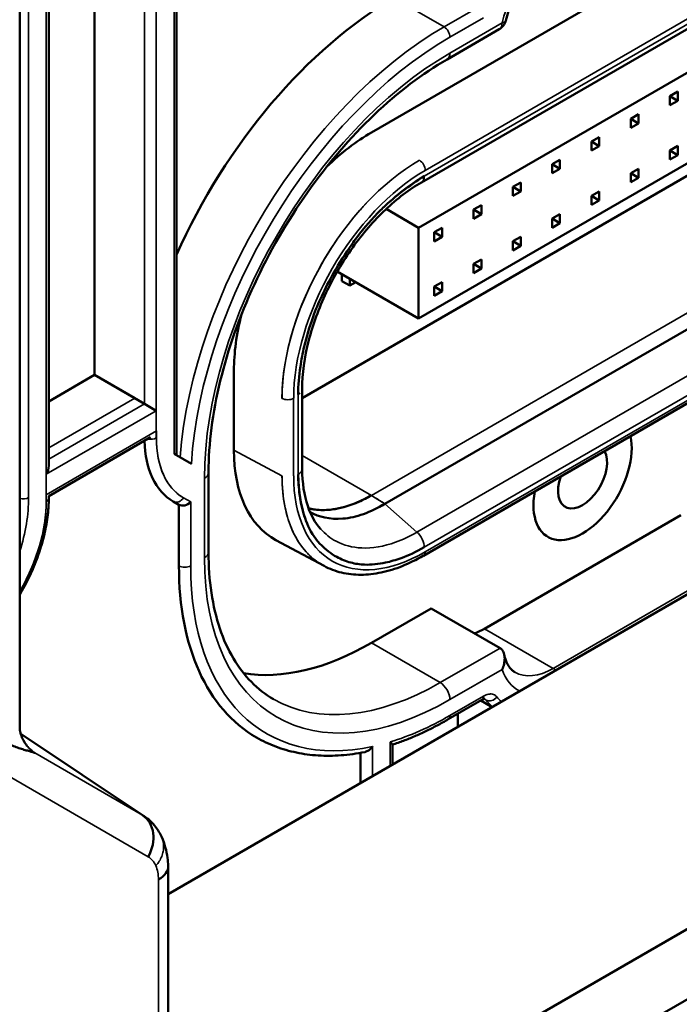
# Model space of a CAD drawing. Header units: millimetres. Extents: x 0 to 14369, y -869 to 2970.
# Tile 610 of 656: x 3586 to 3609, y 1636 to 1671. Entities that reach past the tile are written whole.
import ezdxf

# ---------------------------------------------------------------- set-up
doc = ezdxf.new("R2010")
doc.units = ezdxf.units.MM
doc.header["$LTSCALE"] = 10
doc.layers.add('Sichtbar (ISO)', color=7, linetype='Continuous', lineweight=50)
doc.layers.add('Sichtbar schmal (ISO)', color=7, linetype='Continuous', lineweight=35)

msp = doc.modelspace()

# ---------------------------------------------------------------- linework, layer by layer
at = {"layer": 'Sichtbar (ISO)'}
for p, q in [((3585.589, 1743.66), (3585.589, 1645.664)), ((3645.895, 1694.525), (3598.25, 1667.017)), ((3598.25, 1667.017), (3645.895, 1694.525)), ((3600.048, 1665.217), (3650.624, 1694.417)), ((3600.048, 1665.217), (3650.624, 1694.417)), ((3645.203, 1689.716), (3599.948, 1663.588)), ((3599.948, 1660.322), (3645.203, 1686.45)), ((3644.531, 1685.614), (3595.759, 1657.455)), ((3595.759, 1657.455), (3644.531, 1685.614)), ((3598.738, 1653.653), (3649.312, 1682.852)), ((3649.312, 1682.852), (3598.739, 1653.654)), ((3591.232, 1681.709), (3591.232, 1655.402)), ((3591.232, 1681.709), (3591.232, 1655.402)), ((3650.627, 1680.942), (3600.127, 1651.785)), ((3650.627, 1680.942), (3600.127, 1651.785)), ((3588.281, 1679.768), (3588.281, 1658.29)), ((3588.281, 1658.29), (3588.281, 1679.768)), ((3660.654, 1679.857), (3590.938, 1639.607)), ((3586.636, 1655.013), (3586.636, 1679.563)), ((3586.636, 1655.013), (3586.636, 1679.563)), ((3590.938, 1627.567), (3670.667, 1673.598)), ((3600.976, 1669.647), (3602.855, 1670.732)), ((3600.976, 1669.647), (3602.855, 1670.732)), ((3609.282, 1668.486), (3608.999, 1668.322)), ((3608.999, 1668.322), (3608.999, 1667.996)), ((3609.282, 1668.159), (3608.999, 1668.322)), ((3609.282, 1668.159), (3609.282, 1668.486)), ((3608.999, 1667.996), (3609.282, 1668.159)), ((3607.868, 1667.669), (3607.585, 1667.506)), ((3607.585, 1667.506), (3607.868, 1667.669)), ((3607.868, 1667.342), (3607.868, 1667.669)), ((3607.868, 1667.669), (3607.868, 1667.342)), ((3607.585, 1667.506), (3607.585, 1667.179)), ((3607.868, 1667.342), (3607.585, 1667.506)), ((3607.868, 1667.342), (3607.585, 1667.506)), ((3607.585, 1667.179), (3607.585, 1667.506)), ((3607.585, 1667.179), (3607.868, 1667.342)), ((3607.868, 1667.342), (3607.585, 1667.179)), ((3606.453, 1666.853), (3606.171, 1666.689)), ((3606.453, 1666.526), (3606.453, 1666.853)), ((3606.171, 1666.689), (3606.171, 1666.363)), ((3606.453, 1666.526), (3606.171, 1666.689)), ((3606.171, 1666.363), (3606.453, 1666.526)), ((3609.282, 1666.53), (3608.999, 1666.366)), ((3609.282, 1666.203), (3609.282, 1666.53)), ((3608.999, 1666.366), (3608.999, 1666.04)), ((3609.282, 1666.203), (3608.999, 1666.366)), ((3608.999, 1666.04), (3609.282, 1666.203)), ((3604.756, 1665.873), (3605.039, 1666.036)), ((3604.756, 1665.546), (3604.756, 1665.873)), ((3604.756, 1665.873), (3605.039, 1665.71)), ((3605.039, 1666.036), (3605.039, 1665.71)), ((3605.039, 1665.71), (3604.756, 1665.546)), ((3607.868, 1665.713), (3607.585, 1665.55)), ((3607.585, 1665.55), (3607.868, 1665.713)), ((3607.585, 1665.55), (3607.585, 1665.223)), ((3607.868, 1665.387), (3607.585, 1665.55)), ((3607.868, 1665.387), (3607.585, 1665.55)), ((3607.585, 1665.223), (3607.585, 1665.55)), ((3607.868, 1665.387), (3607.868, 1665.713)), ((3607.868, 1665.713), (3607.868, 1665.387)), ((3603.625, 1665.22), (3603.342, 1665.056)), ((3603.625, 1664.893), (3603.625, 1665.22)), ((3607.585, 1665.223), (3607.868, 1665.387)), ((3607.868, 1665.387), (3607.585, 1665.223)), ((3603.342, 1665.056), (3603.342, 1664.73)), ((3603.625, 1664.893), (3603.342, 1665.056)), ((3603.342, 1664.73), (3603.625, 1664.893)), ((3606.453, 1664.897), (3606.171, 1664.733)), ((3606.171, 1664.733), (3606.171, 1664.407)), ((3606.453, 1664.57), (3606.171, 1664.733)), ((3606.453, 1664.57), (3606.453, 1664.897)), ((3598.195, 1664.601), (3598.195, 1664.601)), ((3601.928, 1664.24), (3602.211, 1664.403)), ((3602.211, 1664.403), (3602.211, 1664.077)), ((3606.171, 1664.407), (3606.453, 1664.57)), ((3599.948, 1663.588), (3598.782, 1664.262)), ((3601.928, 1663.913), (3601.928, 1664.24)), ((3601.928, 1664.24), (3602.211, 1664.077)), ((3602.211, 1664.077), (3601.928, 1663.913)), ((3604.756, 1663.917), (3605.039, 1664.08)), ((3605.039, 1664.08), (3605.039, 1663.754)), ((3604.756, 1663.59), (3604.756, 1663.917)), ((3604.756, 1663.917), (3605.039, 1663.754)), ((3605.039, 1663.754), (3604.756, 1663.59)), ((3599.948, 1663.588), (3599.948, 1660.322)), ((3600.797, 1663.587), (3600.514, 1663.423)), ((3600.514, 1663.423), (3600.514, 1663.097)), ((3600.797, 1663.26), (3600.514, 1663.423)), ((3600.797, 1663.26), (3600.797, 1663.587)), ((3596.907, 1663.005), (3596.907, 1663.005)), ((3600.514, 1663.097), (3600.797, 1663.26)), ((3603.625, 1663.264), (3603.342, 1663.1)), ((3603.342, 1663.1), (3603.342, 1662.774)), ((3603.625, 1662.937), (3603.342, 1663.1)), ((3603.625, 1662.937), (3603.625, 1663.264)), ((3603.342, 1662.774), (3603.625, 1662.937)), ((3601.928, 1662.284), (3602.211, 1662.447)), ((3601.928, 1661.957), (3601.928, 1662.284)), ((3601.928, 1662.284), (3602.211, 1662.121)), ((3602.211, 1662.447), (3602.211, 1662.121)), ((3599.948, 1660.322), (3597.022, 1662.012)), ((3597.19, 1661.67), (3597.19, 1661.915)), ((3602.211, 1662.121), (3601.928, 1661.957)), ((3597.19, 1661.67), (3597.473, 1661.506)), ((3597.473, 1661.506), (3597.473, 1661.751)), ((3597.685, 1661.629), (3597.473, 1661.506)), ((3600.797, 1661.631), (3600.514, 1661.467)), ((3600.797, 1661.304), (3600.797, 1661.631)), ((3600.514, 1661.467), (3600.514, 1661.141)), ((3600.797, 1661.304), (3600.514, 1661.467)), ((3600.514, 1661.141), (3600.797, 1661.304)), ((3593.301, 1658.446), (3593.301, 1655.586)), ((3593.301, 1655.586), (3593.301, 1658.446)), ((3586.636, 1657.34), (3588.281, 1658.29)), ((3588.281, 1658.29), (3586.636, 1657.34)), ((3589.73, 1657.453), (3588.281, 1658.29)), ((3588.281, 1658.29), (3590.084, 1657.249)), ((3595.759, 1654.91), (3595.759, 1657.785)), ((3595.759, 1654.91), (3595.759, 1657.785)), ((3590.508, 1657.004), (3590.084, 1657.249)), ((3586.636, 1653.932), (3590.296, 1656.045)), ((3591.771, 1655.091), (3591.145, 1655.453)), ((3591.145, 1655.453), (3591.771, 1655.091)), ((3592.387, 1651.913), (3592.387, 1654.77)), ((3592.387, 1651.913), (3592.387, 1654.77)), ((3586.636, 1653.86), (3586.636, 1653.932)), ((3591.119, 1653.735), (3591.321, 1653.619)), ((3591.119, 1653.735), (3591.321, 1653.619)), ((3591.321, 1653.619), (3591.321, 1651.423)), ((3595.541, 1653.659), (3595.54, 1653.66)), ((3595.54, 1653.66), (3595.541, 1653.659)), ((3609.388, 1653.239), (3602.317, 1649.157)), ((3602.317, 1649.157), (3609.388, 1653.239)), ((3594.812, 1652.348), (3596.545, 1651.416)), ((3594.812, 1652.348), (3596.545, 1651.416)), ((3595.772, 1652.077), (3595.772, 1652.077)), ((3595.772, 1652.077), (3595.772, 1652.077)), ((3590.949, 1625.042), (3637.425, 1651.875)), ((3585.589, 1650.377), (3585.623, 1650.435)), ((3585.589, 1650.377), (3585.623, 1650.435)), ((3600.405, 1649.89), (3598.251, 1648.647)), ((3598.251, 1648.647), (3600.405, 1649.89)), ((3600.405, 1649.89), (3602.88, 1648.461)), ((3602.88, 1648.461), (3600.405, 1649.89)), ((3602.227, 1646.595), (3601.017, 1645.896)), ((3602.227, 1646.595), (3601.017, 1645.896)), ((3602.185, 1646.571), (3602.592, 1646.336)), ((3602.185, 1646.571), (3602.592, 1646.336)), ((3601.362, 1645.626), (3601.362, 1646.096)), ((3601.362, 1646.096), (3601.362, 1645.626)), ((3590.047, 1642.428), (3585.627, 1645.379)), ((3599.011, 1644.268), (3599.011, 1644.986)), ((3599.011, 1644.268), (3599.011, 1644.986)), ((3597.862, 1644.69), (3597.862, 1643.605)), ((3590.938, 1640.616), (3590.938, 1613.525))]:
    msp.add_line(p, q, dxfattribs=at)
msp.add_arc((3602.605, 1671.165), 0.5, 300, 346.446, dxfattribs=at)
msp.add_arc((3602.605, 1671.165), 0.5, 300, 346.446, dxfattribs=at)
for centre, major_axis, ratio, start_param, end_param in [((3599.064, 1660.833), (6.75, 11.691), 0.57735, 0.785398, 1.747552), ((3599.064, 1660.833), (-6.75, -11.691), 0.57735, 3.926991, 4.889145), ((3598.252, 1661.302), (3.5, 6.062), 0.577526, 0.78555, 1.11734), ((3598.252, 1661.302), (-3.5, -6.062), 0.577526, 3.927143, 4.258933), ((3598.252, 1661.302), (3.5, 6.062), 0.577526, 2.024175, 2.356042), ((3598.252, 1661.302), (-3.5, -6.062), 0.577526, 5.165767, 5.497635), ((3593.619, 1658.065), (-2.5, -4.33), 0.57735, 5.522643, 6.283185), ((3605.852, 1654.627), (-1.25, -2.165), 0.57735, 5.26872, 8.868447), ((3605.852, 1654.627), (-1.25, -2.165), 0.57735, 5.26872, 8.868447), ((3605.852, 1654.627), (-1.25, -2.165), 0.57735, 5.26872, 8.868447), ((3598.252, 1658.446), (3.501, 6.064), 0.577174, 2.356347, 3.159041), ((3598.252, 1658.446), (3.501, 6.064), 0.577174, 2.356347, 3.159041), ((3605.852, 1654.627), (-0.625, -1.083), 0.57735, 5.026382, 9.110785), ((3586.336, 1654.84), (0.212, 0.367), 0.57735, 4.712389, 5.497787), ((3591.533, 1653.842), (0.277, 0.16), 0.717439, 3.534292, 5.105088), ((3591.533, 1653.842), (0.277, 0.16), 0.717439, 3.534292, 5.105088), ((3598.252, 1658.446), (3.501, 6.064), 0.577174, 3.404714, 3.404724), ((3598.252, 1658.446), (3.501, 6.064), 0.577174, 3.404714, 3.404724), ((3598.252, 1658.446), (3.501, 6.064), 0.577174, 3.514319, 3.514425), ((3598.252, 1658.446), (3.501, 6.064), 0.577174, 3.514319, 3.514425), ((3598.252, 1658.446), (3.501, 6.064), 0.577174, 3.699401, 3.699628), ((3598.252, 1658.446), (3.501, 6.064), 0.577174, 3.699402, 3.699629), ((3600.867, 1656.934), (-6.75, -11.691), 0.57735, 5.497787, 6.283185), ((3602.317, 1651.402), (1.375, 2.382), 0.57735, 3.744156, 3.926991), ((3602.317, 1651.402), (-1.375, -2.382), 0.57735, 0.602563, 0.785398), ((3598.251, 1658.445), (-6, -10.392), 0.57735, 0.212202, 0.785398), ((3598.251, 1658.445), (-6, -10.392), 0.57735, 0.212202, 0.785398), ((3589.366, 1641.439), (0.6, 1.039), 0.816497, 4.712389, 6.230825), ((3589.738, 1640.616), (1.2, 0), 0.57735, 5.497787, 6.302437)]:
    msp.add_ellipse(centre, major_axis=major_axis, ratio=ratio, start_param=start_param, end_param=end_param, dxfattribs=at)
for points, knots in [([(3605.042, 1673.831), (3604.88, 1673.738), (3604.713, 1673.618), (3604.384, 1673.33), (3604.222, 1673.162), (3603.917, 1672.792), (3603.774, 1672.59), (3603.518, 1672.164), (3603.405, 1671.941), (3603.218, 1671.492), (3603.144, 1671.266), (3603.091, 1671.047)], [1.570796, 1.570796, 1.570796, 1.570796, 1.822402, 1.822402, 2.074008, 2.074008, 2.325614, 2.325614, 2.57722, 2.57722, 2.828826, 2.828826, 2.828826, 2.828826]), ([(3605.042, 1673.831), (3604.88, 1673.738), (3604.713, 1673.618), (3604.384, 1673.33), (3604.222, 1673.162), (3603.917, 1672.792), (3603.774, 1672.59), (3603.518, 1672.164), (3603.405, 1671.941), (3603.218, 1671.492), (3603.144, 1671.266), (3603.091, 1671.047)], [1.570796, 1.570796, 1.570796, 1.570796, 1.822402, 1.822402, 2.074008, 2.074008, 2.325614, 2.325614, 2.57722, 2.57722, 2.828826, 2.828826, 2.828826, 2.828826]), ([(3600.976, 1669.647), (3600.093, 1669.137), (3599.201, 1668.461), (3597.495, 1666.838), (3596.68, 1665.891), (3595.217, 1663.822), (3594.569, 1662.701), (3593.504, 1660.4), (3593.088, 1659.22), (3592.531, 1656.925), (3592.388, 1655.81), (3592.387, 1654.781), (3592.387, 1654.776), (3592.387, 1654.77)], [1.570796, 1.570796, 1.570796, 1.570796, 1.883729, 1.883729, 2.197675, 2.197675, 2.511834, 2.511834, 2.825993, 2.825993, 3.13995, 3.13995, 3.141593, 3.141593, 3.141593, 3.141593]), ([(3600.976, 1669.647), (3600.093, 1669.137), (3599.201, 1668.461), (3597.495, 1666.838), (3596.68, 1665.891), (3595.217, 1663.822), (3594.569, 1662.701), (3593.504, 1660.4), (3593.088, 1659.22), (3592.531, 1656.925), (3592.388, 1655.81), (3592.387, 1654.781), (3592.387, 1654.776), (3592.387, 1654.77)], [1.570796, 1.570796, 1.570796, 1.570796, 1.883729, 1.883729, 2.197675, 2.197675, 2.511834, 2.511834, 2.825993, 2.825993, 3.13995, 3.13995, 3.141593, 3.141593, 3.141593, 3.141593]), ([(3595.613, 1657.585), (3595.616, 1657.916), (3595.643, 1658.253), (3595.694, 1658.594), (3595.729, 1658.833), (3595.775, 1659.074), (3595.832, 1659.317), (3595.913, 1659.665), (3596.017, 1660.016), (3596.148, 1660.376), (3596.238, 1660.622), (3596.342, 1660.873), (3596.462, 1661.13), (3596.589, 1661.401), (3596.732, 1661.679), (3596.886, 1661.952), (3597.093, 1662.317), (3597.32, 1662.671), (3597.544, 1662.989), (3597.603, 1663.073), (3597.663, 1663.155), (3597.723, 1663.234), (3598.002, 1663.605), (3598.283, 1663.923), (3598.581, 1664.218), (3598.638, 1664.274), (3598.696, 1664.33), (3598.755, 1664.385), (3598.994, 1664.607), (3599.245, 1664.818), (3599.506, 1665.013), (3599.715, 1665.168), (3599.931, 1665.313), (3600.151, 1665.446)], [0, 0, 0, 0, 0.117399, 0.117399, 0.117399, 0.2, 0.2, 0.2, 0.318725, 0.318725, 0.318725, 0.4, 0.4, 0.4, 0.485584, 0.485584, 0.485584, 0.6, 0.6, 0.6, 0.63034, 0.63034, 0.63034, 0.772714, 0.772714, 0.772714, 0.8, 0.8, 0.8, 0.91123, 0.91123, 0.91123, 1, 1, 1, 1]), ([(3600.048, 1665.217), (3599.616, 1664.968), (3599.173, 1664.632), (3598.339, 1663.841), (3597.937, 1663.377), (3597.217, 1662.371), (3596.89, 1661.816), (3596.356, 1660.688), (3596.142, 1660.101), (3595.84, 1658.927), (3595.76, 1658.326), (3595.76, 1657.789)], [0, 0, 0, 0, 0.1885268, 0.1885268, 0.3749486, 0.3749486, 0.5635135, 0.5635135, 0.7521254, 0.7521254, 0.9554023, 0.9554023, 0.9554023, 0.9554023]), ([(3600.048, 1665.217), (3599.616, 1664.968), (3599.173, 1664.632), (3598.339, 1663.841), (3597.937, 1663.377), (3597.217, 1662.371), (3596.89, 1661.816), (3596.356, 1660.688), (3596.142, 1660.101), (3595.84, 1658.927), (3595.76, 1658.326), (3595.76, 1657.789)], [0, 0, 0, 0, 0.1885268, 0.1885268, 0.3749486, 0.3749486, 0.5635135, 0.5635135, 0.7521254, 0.7521254, 0.9554009, 0.9554009, 0.9554009, 0.9554009]), ([(3595.759, 1654.91), (3595.76, 1654.41), (3595.83, 1653.952), (3596.069, 1653.243), (3596.226, 1652.967), (3596.414, 1652.755)], [0, 0, 0, 0, 0.189637, 0.189637, 0.3566248, 0.3566248, 0.3566248, 0.3566248]), ([(3595.759, 1654.91), (3595.76, 1654.41), (3595.83, 1653.952), (3596.069, 1653.243), (3596.227, 1652.967), (3596.414, 1652.755)], [0, 0, 0, 0, 0.189637, 0.189637, 0.3566321, 0.3566321, 0.3566321, 0.3566321]), ([(3600.151, 1652.086), (3599.866, 1651.925), (3599.588, 1651.796), (3599.318, 1651.699), (3599.129, 1651.63), (3598.943, 1651.576), (3598.761, 1651.537), (3598.5, 1651.48), (3598.248, 1651.454), (3598.002, 1651.464), (3597.834, 1651.471), (3597.668, 1651.494), (3597.506, 1651.539), (3597.335, 1651.587), (3597.165, 1651.654), (3597.006, 1651.741), (3596.793, 1651.856), (3596.6, 1652.007), (3596.437, 1652.172), (3596.394, 1652.215), (3596.353, 1652.26), (3596.314, 1652.307), (3596.133, 1652.525), (3595.997, 1652.771), (3595.891, 1653.054), (3595.871, 1653.108), (3595.852, 1653.164), (3595.834, 1653.221), (3595.76, 1653.455), (3595.703, 1653.712), (3595.665, 1653.992), (3595.635, 1654.216), (3595.617, 1654.454), (3595.613, 1654.706)], [0, 0, 0, 0, 0.1174, 0.1174, 0.1174, 0.2, 0.2, 0.2, 0.318725, 0.318725, 0.318725, 0.4, 0.4, 0.4, 0.485584, 0.485584, 0.485584, 0.6, 0.6, 0.6, 0.63034, 0.63034, 0.63034, 0.772715, 0.772715, 0.772715, 0.8, 0.8, 0.8, 0.91123, 0.91123, 0.91123, 1, 1, 1, 1]), ([(3586.636, 1653.86), (3586.636, 1653.646), (3586.622, 1653.424), (3586.564, 1652.973), (3586.521, 1652.742), (3586.409, 1652.278), (3586.339, 1652.043), (3586.175, 1651.576), (3586.08, 1651.342), (3585.868, 1650.882), (3585.75, 1650.656), (3585.623, 1650.435)], [0, 0, 0, 0, 0.1570796, 0.1570796, 0.3141593, 0.3141593, 0.4712389, 0.4712389, 0.6283185, 0.6283185, 0.7853982, 0.7853982, 0.7853982, 0.7853982]), ([(3586.636, 1653.86), (3586.636, 1653.665), (3586.624, 1653.464), (3586.573, 1653.029), (3586.532, 1652.794), (3586.421, 1652.319), (3586.351, 1652.08), (3586.185, 1651.602), (3586.089, 1651.363), (3585.873, 1650.893), (3585.753, 1650.661), (3585.623, 1650.435)], [6.2831853, 6.2831853, 6.2831853, 6.2831853, 6.4262655, 6.4262655, 6.586845, 6.586845, 6.7474245, 6.7474245, 6.908004, 6.908004, 7.0685835, 7.0685835, 7.0685835, 7.0685835]), ([(3598.251, 1653.954), (3598.101, 1653.868), (3597.95, 1653.792), (3597.509, 1653.599), (3597.218, 1653.51), (3596.662, 1653.419), (3596.395, 1653.416), (3596.094, 1653.465), (3596.04, 1653.476), (3595.987, 1653.489)], [2.0089081, 2.0089081, 2.0089081, 2.0089081, 2.0704439, 2.0704439, 2.1893622, 2.1893622, 2.3082806, 2.3082806, 2.3347926, 2.3347926, 2.3347926, 2.3347926]), ([(3595.987, 1653.489), (3596.05, 1653.474), (3596.113, 1653.461), (3596.426, 1653.415), (3596.694, 1653.421), (3597.253, 1653.519), (3597.545, 1653.611), (3597.975, 1653.804), (3598.113, 1653.875), (3598.25, 1653.953)], [2.0000291, 2.0000291, 2.0000291, 2.0000291, 2.0313268, 2.0313268, 2.1503437, 2.1503437, 2.2693606, 2.2693606, 2.3258506, 2.3258506, 2.3258506, 2.3258506]), ([(3598.738, 1653.654), (3598.476, 1653.5), (3598.22, 1653.375), (3597.713, 1653.193), (3597.463, 1653.137), (3596.761, 1653.082), (3596.36, 1653.18), (3596.044, 1653.349)], [0.0000228, 0.0000228, 0.0000228, 0.0000228, 0.1119262, 0.1119262, 0.2240133, 0.2240133, 0.4347753, 0.4347753, 0.4347753, 0.4347753]), ([(3596.044, 1653.349), (3596.36, 1653.18), (3596.762, 1653.081), (3597.464, 1653.137), (3597.713, 1653.193), (3598.22, 1653.375), (3598.476, 1653.5), (3598.738, 1653.653)], [-0.4347107, -0.4347107, -0.4347107, -0.4347107, -0.2236853, -0.2236853, -0.1117567, -0.1117567, -0.0000049, -0.0000049, -0.0000049, -0.0000049]), ([(3594.726, 1646.623), (3594.438, 1646.79), (3594.172, 1646.995), (3593.689, 1647.484), (3593.471, 1647.768), (3593.09, 1648.412), (3592.926, 1648.772), (3592.661, 1649.563), (3592.559, 1649.993), (3592.422, 1650.912), (3592.387, 1651.401), (3592.387, 1651.913)], [2.3561945, 2.3561945, 2.3561945, 2.3561945, 2.5132741, 2.5132741, 2.6703538, 2.6703538, 2.8274334, 2.8274334, 2.984513, 2.984513, 3.1415927, 3.1415927, 3.1415927, 3.1415927]), ([(3594.726, 1646.623), (3594.438, 1646.79), (3594.172, 1646.995), (3593.689, 1647.484), (3593.471, 1647.768), (3593.09, 1648.412), (3592.926, 1648.772), (3592.661, 1649.563), (3592.559, 1649.993), (3592.422, 1650.912), (3592.387, 1651.401), (3592.387, 1651.913)], [2.3561945, 2.3561945, 2.3561945, 2.3561945, 2.5132741, 2.5132741, 2.6703538, 2.6703538, 2.8274334, 2.8274334, 2.984513, 2.984513, 3.1415927, 3.1415927, 3.1415927, 3.1415927]), ([(3596.545, 1651.416), (3596.742, 1651.31), (3596.955, 1651.23), (3597.4, 1651.124), (3597.633, 1651.099), (3598.112, 1651.101), (3598.357, 1651.128), (3598.856, 1651.234), (3599.109, 1651.311), (3599.618, 1651.514), (3599.873, 1651.639), (3600.127, 1651.786)], [2.3736494, 2.3736494, 2.3736494, 2.3736494, 2.5272569, 2.5272569, 2.6808643, 2.6808643, 2.8344718, 2.8344718, 2.9880792, 2.9880792, 3.1416867, 3.1416867, 3.1416867, 3.1416867]), ([(3596.545, 1651.416), (3596.742, 1651.31), (3596.955, 1651.23), (3597.4, 1651.124), (3597.633, 1651.099), (3598.112, 1651.101), (3598.357, 1651.128), (3598.856, 1651.234), (3599.109, 1651.311), (3599.618, 1651.514), (3599.873, 1651.639), (3600.127, 1651.786)], [2.3736503, 2.3736503, 2.3736503, 2.3736503, 2.5272576, 2.5272576, 2.6808649, 2.6808649, 2.8344721, 2.8344721, 2.9880794, 2.9880794, 3.1416867, 3.1416867, 3.1416867, 3.1416867]), ([(3602.88, 1648.461), (3602.907, 1648.445), (3602.932, 1648.424), (3602.983, 1648.363), (3603.005, 1648.32), (3603.04, 1648.214), (3603.048, 1648.149), (3603.048, 1648.018), (3603.04, 1647.952), (3603.01, 1647.821), (3602.988, 1647.755), (3602.96, 1647.693), (3602.959, 1647.692), (3602.959, 1647.69)], [0.09341858, 0.09341858, 0.09341858, 0.09341858, 0.10621496, 0.10621496, 0.12403636, 0.12403636, 0.14611715, 0.14611715, 0.16768171, 0.16768171, 0.18977528, 0.18977528, 0.19019595, 0.19019595, 0.19019595, 0.19019595]), ([(3602.959, 1647.69), (3602.959, 1647.692), (3602.96, 1647.693), (3602.988, 1647.755), (3603.01, 1647.821), (3603.04, 1647.952), (3603.048, 1648.018), (3603.048, 1648.149), (3603.04, 1648.214), (3603.005, 1648.32), (3602.983, 1648.363), (3602.932, 1648.424), (3602.907, 1648.445), (3602.88, 1648.461)], [-0.19019595, -0.19019595, -0.19019595, -0.19019595, -0.18977528, -0.18977528, -0.16768171, -0.16768171, -0.14611715, -0.14611715, -0.12403636, -0.12403636, -0.10621496, -0.10621496, -0.09341858, -0.09341858, -0.09341858, -0.09341858]), ([(3603.035, 1648.218), (3603.049, 1648.151), (3603.067, 1648.088), (3603.107, 1647.973), (3603.13, 1647.922), (3603.18, 1647.829), (3603.206, 1647.789), (3603.262, 1647.718), (3603.291, 1647.687), (3603.352, 1647.634), (3603.383, 1647.611), (3603.417, 1647.592)], [3.3545763, 3.3545763, 3.3545763, 3.3545763, 3.4690592, 3.4690592, 3.5835421, 3.5835421, 3.698025, 3.698025, 3.8125079, 3.8125079, 3.9269908, 3.9269908, 3.9269908, 3.9269908]), ([(3603.035, 1648.218), (3603.049, 1648.151), (3603.067, 1648.088), (3603.107, 1647.973), (3603.13, 1647.922), (3603.18, 1647.829), (3603.206, 1647.789), (3603.262, 1647.718), (3603.291, 1647.687), (3603.352, 1647.634), (3603.383, 1647.611), (3603.417, 1647.592)], [3.3545763, 3.3545763, 3.3545763, 3.3545763, 3.4690592, 3.4690592, 3.5835421, 3.5835421, 3.698025, 3.698025, 3.8125079, 3.8125079, 3.9269908, 3.9269908, 3.9269908, 3.9269908]), ([(3602.334, 1646.632), (3602.334, 1646.632), (3602.333, 1646.632), (3602.327, 1646.632), (3602.321, 1646.632), (3602.302, 1646.628), (3602.29, 1646.624), (3602.262, 1646.613), (3602.245, 1646.605), (3602.227, 1646.595)], [0.9888978, 0.9888978, 0.9888978, 0.9888978, 1.0995574, 1.0995574, 1.2566371, 1.2566371, 1.4137167, 1.4137167, 1.5707963, 1.5707963, 1.5707963, 1.5707963]), ([(3602.334, 1646.632), (3602.334, 1646.632), (3602.333, 1646.632), (3602.327, 1646.632), (3602.321, 1646.632), (3602.302, 1646.628), (3602.29, 1646.624), (3602.262, 1646.613), (3602.245, 1646.605), (3602.227, 1646.595)], [0.9888978, 0.9888978, 0.9888978, 0.9888978, 1.0995574, 1.0995574, 1.2566371, 1.2566371, 1.4137167, 1.4137167, 1.5707963, 1.5707963, 1.5707963, 1.5707963]), ([(3585.589, 1645.663), (3585.589, 1645.614), (3585.592, 1645.561), (3585.61, 1645.44), (3585.627, 1645.372), (3585.69, 1645.193), (3585.748, 1645.084), (3585.829, 1644.972), (3585.84, 1644.958), (3585.856, 1644.938), (3585.862, 1644.931), (3585.87, 1644.921), (3585.873, 1644.918), (3585.877, 1644.913), (3585.878, 1644.912), (3585.88, 1644.91), (3585.88, 1644.909), (3585.881, 1644.909), (3585.881, 1644.909), (3585.881, 1644.909), (3585.881, 1644.909), (3585.881, 1644.909), (3585.881, 1644.909), (3585.881, 1644.909)], [0, 0, 0, 0, 0.01654551, 0.01654551, 0.03874806, 0.03874806, 0.07620516, 0.07620516, 0.08174048, 0.08174048, 0.08461897, 0.08461897, 0.08616734, 0.08616734, 0.08703633, 0.08703633, 0.08753509, 0.08753509, 0.08781043, 0.08781043, 0.08790862, 0.08790862, 0.08809831, 0.08809831, 0.08809831, 0.08809831]), ([(3599.011, 1644.983), (3599.142, 1645.027), (3599.275, 1645.074), (3599.541, 1645.175), (3599.674, 1645.229), (3599.942, 1645.345), (3600.077, 1645.406), (3600.345, 1645.535), (3600.48, 1645.602), (3600.748, 1645.745), (3600.883, 1645.819), (3601.017, 1645.896)], [4.5018294, 4.5018294, 4.5018294, 4.5018294, 4.5437264, 4.5437264, 4.5858921, 4.5858921, 4.6280577, 4.6280577, 4.6702233, 4.6702233, 4.712389, 4.712389, 4.712389, 4.712389]), ([(3599.011, 1644.983), (3599.142, 1645.027), (3599.275, 1645.074), (3599.541, 1645.175), (3599.674, 1645.229), (3599.942, 1645.345), (3600.077, 1645.406), (3600.345, 1645.535), (3600.48, 1645.602), (3600.748, 1645.745), (3600.883, 1645.819), (3601.017, 1645.896)], [4.5018294, 4.5018294, 4.5018294, 4.5018294, 4.5437264, 4.5437264, 4.5858921, 4.5858921, 4.6280577, 4.6280577, 4.6702233, 4.6702233, 4.712389, 4.712389, 4.712389, 4.712389]), ([(3584.723, 1645.245), (3584.798, 1645.201), (3584.946, 1645.121), (3585.233, 1644.983), (3585.503, 1644.879), (3585.746, 1644.802), (3585.88, 1644.764), (3585.975, 1644.738), (3586.038, 1644.721), (3586.084, 1644.707), (3586.112, 1644.697), (3586.126, 1644.691), (3586.133, 1644.688), (3586.136, 1644.687)], [0, 0, 0, 0, 0.124614, 0.249725, 0.50104, 0.626672, 0.751458, 0.813704, 0.875874, 0.937968, 0.968991, 0.984497, 1, 1, 1, 1]), ([(3594.117, 1645.243), (3594.337, 1645.116), (3594.567, 1645.007), (3595.045, 1644.825), (3595.293, 1644.753), (3595.804, 1644.646), (3596.066, 1644.611), (3596.604, 1644.579), (3596.878, 1644.581), (3597.437, 1644.622), (3597.722, 1644.661), (3598.009, 1644.718)], [3.9269908, 3.9269908, 3.9269908, 3.9269908, 4.0205227, 4.0205227, 4.1140546, 4.1140546, 4.2075865, 4.2075865, 4.3011184, 4.3011184, 4.3946503, 4.3946503, 4.3946503, 4.3946503]), ([(3594.117, 1645.243), (3594.337, 1645.116), (3594.567, 1645.007), (3595.045, 1644.825), (3595.293, 1644.753), (3595.804, 1644.646), (3596.066, 1644.611), (3596.604, 1644.579), (3596.878, 1644.581), (3597.437, 1644.622), (3597.722, 1644.661), (3598.009, 1644.718)], [3.9269908, 3.9269908, 3.9269908, 3.9269908, 4.0205227, 4.0205227, 4.1140546, 4.1140546, 4.2075865, 4.2075865, 4.3011184, 4.3011184, 4.3946503, 4.3946503, 4.3946503, 4.3946503]), ([(3598.009, 1644.718), (3598.017, 1644.719), (3598.025, 1644.721), (3598.071, 1644.734), (3598.109, 1644.752), (3598.171, 1644.793), (3598.197, 1644.814), (3598.244, 1644.86), (3598.265, 1644.886), (3598.285, 1644.913), (3598.286, 1644.914), (3598.286, 1644.915)], [-0.03515487, -0.03515487, -0.03515487, -0.03515487, -0.03255768, -0.03255768, -0.01975056, -0.01975056, -0.01000313, -0.01000313, 0, 0, 0.00030387, 0.00030387, 0.00030387, 0.00030387]), ([(3598.286, 1644.915), (3598.286, 1644.914), (3598.285, 1644.913), (3598.265, 1644.886), (3598.244, 1644.86), (3598.197, 1644.814), (3598.171, 1644.793), (3598.109, 1644.752), (3598.071, 1644.734), (3598.025, 1644.721), (3598.017, 1644.719), (3598.009, 1644.718)], [-0.00030387, -0.00030387, -0.00030387, -0.00030387, 0, 0, 0.01000313, 0.01000313, 0.01975056, 0.01975056, 0.03255768, 0.03255768, 0.03515487, 0.03515487, 0.03515487, 0.03515487]), ([(3598.923, 1645.08), (3598.923, 1645.08), (3598.924, 1645.079), (3598.949, 1645.057), (3598.97, 1645.038), (3598.998, 1645.007), (3599.008, 1644.996), (3599.01, 1644.988), (3599.011, 1644.987), (3599.011, 1644.986)], [-0.12420457, -0.12420457, -0.12420457, -0.12420457, -0.12380972, -0.12380972, -0.10684657, -0.10684657, -0.09121897, -0.09121897, -0.08872241, -0.08872241, -0.08872241, -0.08872241]), ([(3599.011, 1644.986), (3599.011, 1644.987), (3599.01, 1644.988), (3599.008, 1644.996), (3598.998, 1645.007), (3598.97, 1645.038), (3598.949, 1645.057), (3598.924, 1645.079), (3598.923, 1645.08), (3598.923, 1645.08)], [0.08872241, 0.08872241, 0.08872241, 0.08872241, 0.09121897, 0.09121897, 0.10684657, 0.10684657, 0.12380972, 0.12380972, 0.12420457, 0.12420457, 0.12420457, 0.12420457]), ([(3590.06, 1642.42), (3590.225, 1642.31), (3590.368, 1642.175), (3590.571, 1641.909), (3590.643, 1641.784), (3590.703, 1641.652)], [0, 0, 0, 0, 0.0654071, 0.0654071, 0.1153907, 0.1153907, 0.1153907, 0.1153907]), ([(3590.703, 1641.652), (3590.804, 1641.428), (3590.876, 1641.173), (3590.923, 1640.817), (3590.931, 1640.723), (3590.933, 1640.629)], [0, 0, 0, 0, 0.085042, 0.085042, 0.1147647, 0.1147647, 0.1147647, 0.1147647])]:
    msp.add_open_spline(points, degree=3, knots=knots, dxfattribs=at)
for points in [[(3600.151, 1665.446), (3599.605, 1665.105), (3599.105, 1664.719), (3598.667, 1664.302)], [(3595.613, 1654.706), (3595.635, 1654.088), (3595.719, 1653.559), (3595.861, 1653.136)], [(3596.414, 1652.755), (3596.417, 1652.751), (3596.421, 1652.747), (3596.425, 1652.743)], [(3596.425, 1652.743), (3596.421, 1652.747), (3596.417, 1652.751), (3596.414, 1652.755)], [(3585.881, 1644.906), (3585.88, 1644.907), (3585.88, 1644.907), (3585.879, 1644.908)]]:
    msp.add_open_spline(points, degree=3, dxfattribs=at)
at = {"layer": 'Sichtbar schmal (ISO)'}
for p, q in [((3650.727, 1694.646), (3600.151, 1665.446)), ((3600.151, 1665.446), (3650.727, 1694.645)), ((3650.689, 1694.809), (3600.189, 1665.653)), ((3598.251, 1653.954), (3648.81, 1683.144)), ((3648.81, 1683.144), (3598.251, 1653.954)), ((3590.084, 1681.727), (3590.084, 1657.249)), ((3590.084, 1657.249), (3590.084, 1681.727)), ((3590.508, 1656.024), (3590.508, 1681.727)), ((3590.508, 1681.727), (3590.508, 1657.004)), ((3650.465, 1681.832), (3599.889, 1652.632)), ((3599.889, 1652.632), (3650.465, 1681.832)), ((3591.145, 1681.587), (3591.145, 1655.453)), ((3591.145, 1655.453), (3591.145, 1681.587)), ((3600.151, 1652.086), (3650.728, 1681.286)), ((3650.728, 1681.286), (3600.151, 1652.086)), ((3600.189, 1651.923), (3650.689, 1681.079)), ((3586.548, 1679.44), (3586.548, 1653.738)), ((3586.548, 1654.718), (3586.548, 1679.44)), ((3585.912, 1653.878), (3585.912, 1678.566)), ((3585.912, 1678.566), (3585.912, 1653.878)), ((3600.867, 1670.814), (3599.064, 1671.856)), ((3599.064, 1671.856), (3600.867, 1670.814)), ((3602.077, 1671.513), (3600.867, 1670.814)), ((3600.867, 1670.814), (3602.077, 1671.513)), ((3601.079, 1670.447), (3602.289, 1671.146)), ((3602.289, 1671.146), (3601.079, 1670.447)), ((3602.959, 1670.96), (3601.079, 1669.875)), ((3601.079, 1669.875), (3602.959, 1670.96)), ((3599.981, 1666.018), (3599.981, 1666.018)), ((3599.981, 1666.018), (3599.981, 1666.018)), ((3599.981, 1666.018), (3599.981, 1666.018)), ((3599.981, 1666.018), (3599.981, 1666.018)), ((3589.73, 1657.453), (3586.636, 1655.666)), ((3595.032, 1657.446), (3595.032, 1657.447)), ((3595.032, 1657.447), (3595.032, 1657.446)), ((3595.032, 1657.446), (3595.032, 1657.446)), ((3595.032, 1657.446), (3595.032, 1657.446)), ((3595.452, 1657.449), (3595.452, 1654.658)), ((3595.613, 1657.585), (3595.613, 1654.706)), ((3595.613, 1654.706), (3595.613, 1657.585)), ((3590.508, 1657.004), (3586.548, 1654.718)), ((3590.084, 1657.249), (3586.636, 1655.258)), ((3586.542, 1653.979), (3590.515, 1656.273)), ((3595.032, 1654.656), (3593.301, 1655.586)), ((3593.301, 1655.586), (3595.032, 1654.656)), ((3598.251, 1653.954), (3595.759, 1655.392)), ((3595.759, 1655.392), (3598.25, 1653.953)), ((3592.241, 1654.566), (3592.241, 1651.708)), ((3592.241, 1651.708), (3592.241, 1654.566)), ((3591.482, 1653.872), (3591.746, 1653.72)), ((3591.746, 1653.72), (3591.482, 1653.872)), ((3598.25, 1653.953), (3598.389, 1653.867)), ((3598.389, 1653.867), (3598.251, 1653.954)), ((3598.738, 1653.653), (3598.389, 1653.867)), ((3591.321, 1653.619), (3591.321, 1651.423)), ((3591.746, 1651.423), (3591.746, 1653.72)), ((3591.746, 1653.72), (3591.746, 1651.423)), ((3599.889, 1652.632), (3598.738, 1653.653)), ((3598.739, 1653.654), (3599.889, 1652.632)), ((3600.189, 1651.923), (3600.189, 1651.923)), ((3611.863, 1651.811), (3604.792, 1647.728)), ((3604.792, 1647.728), (3611.863, 1651.811)), ((3585.623, 1650.435), (3585.589, 1650.454)), ((3585.589, 1650.454), (3585.623, 1650.435)), ((3604.792, 1647.728), (3602.317, 1649.157)), ((3602.317, 1649.157), (3604.792, 1647.728)), ((3600.726, 1647.218), (3598.251, 1648.647)), ((3598.251, 1648.647), (3600.726, 1647.218)), ((3602.88, 1648.461), (3600.726, 1647.218)), ((3600.726, 1647.218), (3602.88, 1648.461)), ((3590.214, 1640.949), (3578.904, 1647.479)), ((3601.079, 1646.605), (3602.959, 1647.69)), ((3602.959, 1647.69), (3601.079, 1646.605)), ((3602.289, 1646.732), (3601.079, 1646.034)), ((3601.079, 1646.034), (3602.289, 1646.732)), ((3602.378, 1646.59), (3602.31, 1646.629)), ((3602.31, 1646.629), (3602.378, 1646.59)), ((3590.009, 1642.451), (3585.628, 1645.376)), ((3598.286, 1643.85), (3598.286, 1644.915)), ((3598.286, 1644.915), (3598.286, 1643.85)), ((3598.923, 1645.08), (3598.923, 1644.217)), ((3598.923, 1644.217), (3598.923, 1645.08)), ((3586.136, 1644.687), (3590.009, 1642.451)), ((3597.862, 1644.69), (3597.862, 1643.605)), ((3590.586, 1613.656), (3590.586, 1640.126))]:
    msp.add_line(p, q, dxfattribs=at)
for centre, major_axis, ratio, start_param, end_param in [((3605.145, 1671.406), (1.625, 2.815), 0.57735, 0.785398, 2.043428), ((3605.145, 1671.406), (-1.625, -2.815), 0.57735, 3.926991, 5.18502), ((3600.867, 1659.792), (-6.75, -11.691), 0.57735, 3.926991, 5.40488), ((3600.867, 1659.792), (6.75, 11.691), 0.57735, 0.785398, 2.263288), ((3600.867, 1670.57), (-0.15, 0.26), 0.57735, 3.926991, 5.497787), ((3600.867, 1670.57), (0.15, -0.26), 0.57735, 0.785398, 2.356194), ((3602.605, 1671.165), (0.25, -0.433), 0.57735, 0, 0.785398), ((3602.605, 1671.165), (0.25, -0.433), 0.57735, 0, 0.785398), ((3602.605, 1671.165), (0.486, -0.117), 0.371694, 5.61201, 6.283185), ((3602.605, 1671.165), (0.486, -0.117), 0.371694, 5.61201, 6.283185), ((3601.079, 1659.669), (-6.6, -11.432), 0.57735, 3.926991, 5.423884), ((3601.079, 1659.669), (6.6, 11.432), 0.57735, 0.785398, 2.282292), ((3601.079, 1659.669), (6.25, 10.825), 0.57735, 0.785398, 2.356194), ((3601.079, 1659.669), (-6.25, -10.825), 0.57735, 3.926991, 5.497787), ((3600.726, 1670.08), (0.25, -0.433), 0.57735, 0, 0.785398), ((3600.726, 1670.08), (0.25, -0.433), 0.57735, 0, 0.785398), ((3599.978, 1660.305), (3.5, 6.062), 0.576615, 0.785549, 2.356042), ((3599.977, 1665.776), (-0.15, 0.26), 0.577417, 3.927377, 5.480388), ((3599.977, 1665.776), (0.15, -0.26), 0.577417, 0.785784, 2.338787), ((3600.189, 1660.184), (-3.349, -5.801), 0.577313, 3.926902, 5.497891), ((3600.189, 1660.184), (3.349, 5.801), 0.577313, 0.785315, 2.356291), ((3599.798, 1665.65), (0.25, -0.433), 0.57735, 0.000549, 0.785601), ((3599.798, 1665.65), (0.25, -0.433), 0.57735, 0.000549, 0.785601), ((3599.977, 1660.306), (3.499, 6.061), 0.576455, 1.430146, 2.356273), ((3595.259, 1657.789), (0.5, 0), 0.57735, 5.497632, 5.720732), ((3595.24, 1657.571), (0.3, 0), 0.577425, 3.944544, 5.4972), ((3595.24, 1657.571), (-0.3, 0), 0.577425, 0.802947, 2.355608), ((3595.259, 1657.79), (-0.5, 0), 0.577193, 2.356158, 2.356194), ((3593.832, 1657.943), (-2.35, -4.07), 0.57735, 5.433914, 6.283185), ((3593.619, 1658.065), (-2.5, -4.33), 0.57735, 5.522643, 6.283185), ((3590.296, 1656.146), (-0.3, 0), 0.57735, 1.212477, 2.356194), ((3593.832, 1657.943), (-2.35, -4.07), 0.57735, 5.497787, 6.283185), ((3595.259, 1654.91), (0.5, 0), 0.57735, 5.497613, 6.283185), ((3595.259, 1654.91), (0.5, 0), 0.57735, 5.497623, 6.283185), ((3591.887, 1654.77), (0.5, 0), 0.57735, 5.497787, 6.283185), ((3591.887, 1654.77), (0.5, 0), 0.57735, 5.497787, 6.283185), ((3599.977, 1657.514), (-3.491, -6.065), 0.577351, 5.496959, 6.299866), ((3600.189, 1657.392), (-3.349, -5.801), 0.577347, 5.497663, 7.068656), ((3600.189, 1657.392), (-3.349, -5.801), 0.577347, 5.497669, 7.068645), ((3583.225, 1651.819), (2.35, 4.07), 0.57735, 4.718479, 5.56166), ((3582.164, 1651.714), (-2.65, -4.59), 0.57735, 1.938146, 2.356194), ((3585.7, 1654), (-0.3, 0), 0.57735, 1.193198, 2.356194), ((3582.164, 1651.714), (2.65, 4.59), 0.57735, 5.079738, 5.497787), ((3585.7, 1654), (0.3, 0), 0.57735, 4.334791, 5.497787), ((3583.225, 1651.819), (2.35, 4.07), 0.57735, 4.718479, 5.497787), ((3586.336, 1653.86), (0.3, 0), 0.57735, 5.497787, 6.283185), ((3591.269, 1653.995), (-0.15, -0.26), 0.816497, 0, 1.570796), ((3591.269, 1653.995), (-0.15, -0.26), 0.816497, 0, 1.570796), ((3591.887, 1651.913), (0.5, 0), 0.57735, 5.497787, 6.283185), ((3591.887, 1651.913), (0.5, 0), 0.57735, 5.497787, 6.283185), ((3601.079, 1656.812), (-6.25, -10.825), 0.57735, 5.497787, 7.068583), ((3601.079, 1656.812), (-6.25, -10.825), 0.57735, 5.497787, 7.068583), ((3599.977, 1657.514), (-3.491, -6.065), 0.577351, 6.141483, 6.299866), ((3599.977, 1652.045), (0.15, -0.26), 0.577316, 0, 0.785082), ((3599.977, 1652.045), (0.15, -0.26), 0.577316, 0, 0.784776), ((3600.867, 1656.934), (-6.75, -11.691), 0.57735, 5.497787, 6.283185), ((3591.533, 1651.545), (-0.3, 0), 0.57735, 0.785398, 2.356194), ((3591.533, 1651.545), (0.3, 0), 0.57735, 3.926991, 5.497787), ((3601.079, 1656.812), (-6.6, -11.432), 0.57735, 5.497787, 6.764685), ((3601.079, 1656.812), (-6.6, -11.432), 0.57735, 5.497787, 6.764685), ((3604.792, 1649.973), (-1.375, -2.382), 0.57735, 0, 0.785398), ((3604.792, 1649.973), (-1.375, -2.382), 0.57735, 0, 0.785398), ((3604.792, 1647.32), (-0.25, 0.433), 0.57735, 5.230195, 5.497787), ((3604.792, 1647.32), (0.25, -0.433), 0.57735, 2.088602, 2.356194), ((3605.145, 1649.769), (-1.625, -2.815), 0.57735, 5.810554, 6.328573), ((3605.145, 1649.769), (-1.625, -2.815), 0.57735, 5.810554, 6.328573), ((3600.726, 1657.016), (-6, -10.392), 0.57735, 0, 0.785398), ((3600.726, 1657.016), (-6, -10.392), 0.57735, 0, 0.785398), ((3600.726, 1646.809), (-0.25, 0.433), 0.57735, 3.926991, 5.497787), ((3600.726, 1646.809), (0.25, -0.433), 0.57735, 0.785398, 2.356194), ((3602.077, 1646.855), (0.15, -0.26), 0.57735, 0, 0.785258), ((3602.077, 1646.855), (0.15, -0.26), 0.57735, 0, 0.785258), ((3602.558, 1646.823), (-0.237, -0.184), 0.794783, 0.313303, 1.884099), ((3602.558, 1646.823), (-0.237, -0.184), 0.794783, 0.313303, 1.884099), ((3605.145, 1649.769), (-1.975, -3.421), 0.57735, 6.052049, 6.150816), ((3605.145, 1649.769), (-1.975, -3.421), 0.57735, 6.052049, 6.150816), ((3602.077, 1646.202), (0.25, 0.433), 0.57735, 6.052049, 6.26469), ((3602.077, 1646.202), (0.25, 0.433), 0.57735, 6.052049, 6.26469), ((3604.933, 1649.892), (-2.125, -3.681), 0.57735, 6.052049, 6.186176), ((3604.933, 1649.892), (-2.125, -3.681), 0.57735, 6.052049, 6.186176), ((3601.079, 1656.812), (6.6, 11.432), 0.57735, 3.693823, 3.926991), ((3601.079, 1656.812), (-6.6, -11.432), 0.57735, 0.552231, 0.785398), ((3600.867, 1646.156), (0.15, -0.26), 0.57735, 0, 0.785398), ((3600.867, 1646.156), (0.15, -0.26), 0.57735, 0, 0.785398)]:
    msp.add_ellipse(centre, major_axis=major_axis, ratio=ratio, start_param=start_param, end_param=end_param, dxfattribs=at)
for points, knots in [([(3598.069, 1664.469), (3598.019, 1664.416), (3597.925, 1664.314), (3597.832, 1664.209), (3597.788, 1664.159)], [0.61539165, 0.61539165, 0.61539165, 0.61539165, 0.66666667, 0.71239016, 0.71239016, 0.71239016, 0.71239016]), ([(3598.667, 1664.302), (3598.229, 1663.885), (3597.478, 1662.987), (3596.427, 1661.196), (3595.808, 1659.484), (3595.64, 1658.29), (3595.617, 1657.704)], [0.2, 0.2, 0.2, 0.2, 0.4, 0.6, 0.8, 0.9873674, 0.9873674, 0.9873674, 0.9873674]), ([(3595.032, 1654.656), (3595.032, 1654.246), (3595.083, 1653.737), (3595.198, 1653.282), (3595.229, 1653.176)], [0.0000057, 0.0000057, 0.0000057, 0.0000057, 0.3333333, 0.437987, 0.437987, 0.437987, 0.437987]), ([(3595.861, 1653.136), (3596.004, 1652.713), (3596.406, 1652.078), (3597.431, 1651.455), (3598.605, 1651.419), (3599.555, 1651.773), (3600.051, 1652.033)], [0.2, 0.2, 0.2, 0.2, 0.4, 0.6, 0.8, 0.987425, 0.987425, 0.987425, 0.987425]), ([(3595.358, 1652.806), (3595.396, 1652.712), (3595.478, 1652.535), (3595.571, 1652.372), (3595.619, 1652.295)], [0.5651796, 0.5651796, 0.5651796, 0.5651796, 0.6666667, 0.762813, 0.762813, 0.762813, 0.762813]), ([(3596.425, 1652.743), (3596.586, 1652.563), (3597.02, 1652.22), (3597.918, 1651.985), (3598.695, 1652.116), (3599.118, 1652.269)], [0.3820479, 0.3820479, 0.3820479, 0.3820479, 0.512298, 0.6867805, 0.8826415, 0.8826415, 0.8826415, 0.8826415]), ([(3599.889, 1652.632), (3599.631, 1652.483), (3598.94, 1652.158), (3597.918, 1651.985), (3597.02, 1652.22), (3596.586, 1652.563), (3596.425, 1652.743)], [0, 0, 0, 0, 0.1173554, 0.3132172, 0.4877002, 0.6179507, 0.6179507, 0.6179507, 0.6179507]), ([(3600.151, 1652.086), (3600.151, 1652.169), (3600.126, 1652.277), (3600.078, 1652.377), (3600.03, 1652.477), (3599.959, 1652.571), (3599.889, 1652.632)], [0, 0, 0, 0, 0.5, 0.5, 0.5, 1, 1, 1, 1]), ([(3602.77, 1646.701), (3602.737, 1646.744), (3602.697, 1646.775), (3602.647, 1646.792), (3602.596, 1646.809), (3602.535, 1646.813), (3602.475, 1646.803), (3602.415, 1646.794), (3602.356, 1646.771), (3602.289, 1646.732)], [0, 0, 0, 0, 0.3333333, 0.3333333, 0.3333333, 0.6666667, 0.6666667, 0.6666667, 0.9964905, 0.9964905, 0.9964905, 0.9964905]), ([(3602.289, 1646.732), (3602.356, 1646.77), (3602.409, 1646.792), (3602.466, 1646.802), (3602.525, 1646.812), (3602.587, 1646.811), (3602.64, 1646.794), (3602.692, 1646.778), (3602.734, 1646.747), (3602.77, 1646.701)], [0.0102937, 0.0102937, 0.0102937, 0.0102937, 0.3333333, 0.3333333, 0.3333333, 0.6666667, 0.6666667, 0.6666667, 1, 1, 1, 1]), ([(3586.136, 1644.687), (3586.116, 1644.7), (3586.076, 1644.727), (3586.017, 1644.772), (3585.946, 1644.835), (3585.893, 1644.893), (3585.881, 1644.906)], [0, 0, 0, 0, 0.0969626, 0.1941926, 0.3322245, 0.3715148, 0.3715148, 0.3715148, 0.3715148]), ([(3585.922, 1644.863), (3585.976, 1644.824), (3586.071, 1644.75), (3586.12, 1644.705), (3586.136, 1644.687)], [0.5473839, 0.5473839, 0.5473839, 0.5473839, 0.75, 0.9999997, 0.9999997, 0.9999997, 0.9999997]), ([(3590.703, 1641.652), (3590.747, 1641.555), (3590.779, 1641.385), (3590.761, 1641.144), (3590.71, 1640.961), (3590.621, 1640.788), (3590.537, 1640.682), (3590.489, 1640.632)], [0.2646809, 0.2646809, 0.2646809, 0.2646809, 0.5, 0.625, 0.75, 0.875, 1, 1, 1, 1]), ([(3590.489, 1640.632), (3590.458, 1640.703), (3590.418, 1640.765), (3590.372, 1640.818), (3590.326, 1640.871), (3590.273, 1640.915), (3590.214, 1640.949)], [0.0000001, 0.0000001, 0.0000001, 0.0000001, 0.5, 0.5, 0.5, 1, 1, 1, 1])]:
    msp.add_open_spline(points, degree=3, knots=knots, dxfattribs=at)
for points in [[(3598.389, 1653.867), (3598.505, 1653.796), (3598.623, 1653.725), (3598.738, 1653.654)], [(3595.871, 1651.957), (3595.921, 1651.9), (3595.972, 1651.846), (3596.026, 1651.795)], [(3590.009, 1642.451), (3590.026, 1642.441), (3590.043, 1642.431), (3590.06, 1642.42)], [(3590.586, 1640.126), (3590.586, 1640.319), (3590.553, 1640.49), (3590.489, 1640.632)]]:
    msp.add_open_spline(points, degree=3, dxfattribs=at)

doc.saveas('drawing.dxf')
